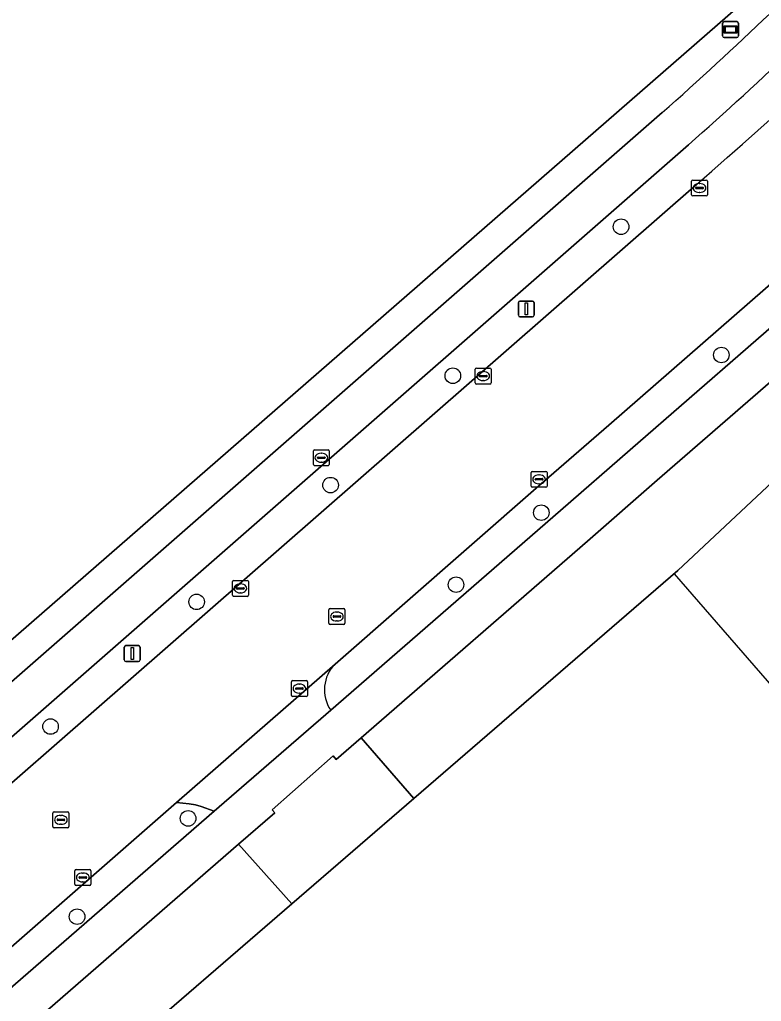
# Model space of a CAD drawing. Extents: x 156141 to 158132, y 385651 to 388333.
# Drawn here: x 156810.3 to 156856.9, y 387120.1 to 387181.8 of the extents above; entities that cross this region are included whole.
import ezdxf

# ---------------------------------------------------------------- set-up
doc = ezdxf.new("R2010")
doc.units = 0
for name, color, linetype in [('IMGEO_Berm_groen', 7, 'Continuous'), ('IMGEO_Boom', 7, 'Continuous'), ('IMGEO_Erf', 7, 'Continuous'), ('IMGEO_Fietspad_gesloten', 7, 'Continuous'), ('IMGEO_Groenvoorziening', 7, 'Continuous'), ('IMGEO_Hek', 7, 'Continuous'), ('IMGEO_Kolk', 7, 'Continuous'), ('IMGEO_Lichtmast', 7, 'Continuous'), ('IMGEO_Rijbaan_lokaal_gesloten', 7, 'Continuous'), ('IMGEO_Rijbaan_lokaal_open', 7, 'Continuous'), ('IMGEO_Rioolput', 7, 'Continuous'), ('IMGEO_Verklikker', 7, 'Continuous')]:
    doc.layers.add(name, color=color, linetype=linetype)

msp = doc.modelspace()

# ---------------------------------------------------------------- linework, layer by layer
at = {"layer": 'IMGEO_Berm_groen'}
for points in [[(156868.887, 387168.89), (156850.367, 387152.82), (156845.991, 387148.989), (156831.778, 387136.631), (156835.086, 387132.811), (156851.666, 387147.134), (156897.9, 387190.476)], [(156852.339, 387173.894), (156759.081, 387092.271), (156729.577, 387066.448)], [(156721.128, 387056.5), (156720.945, 387056.758), (156727.812, 387062.182), (156731.092, 387064.974), (156760.5, 387090.682), (156852.837, 387171.402)], [(156829.866, 387138.366), (156844.304, 387150.913), (156848.685, 387154.732), (156867.215, 387170.848)], [(156859.158, 387166.587), (156847.329, 387156.278), (156842.939, 387152.459), (156830.142, 387141.264)]]:
    msp.add_lwpolyline(points, dxfattribs=at)
for points in [[(156822.547, 387132.006), (156821.727, 387132.314), (156821.378, 387132.412), (156820.984, 387132.482), (156820.184, 387132.552), (156765.687, 387084.875), (156766.834, 387083.591)], [(156827.432, 387126.2), (156824.084, 387129.946), (156768.547, 387081.671), (156771.738, 387078.098), (156782.425, 387087.321)]]:
    msp.add_lwpolyline(points, close=True, dxfattribs=at)
for centre, radius, start, end in [((156557.245, 387511.861), 450.874, 310.96502, 316.18995), ((156689.938, 387358.352), 245.761, 311.36138, 315.69566), ((156831.754, 387139.648), 2.282, 134.93482, 214.18451)]:
    msp.add_arc(centre, radius, start, end, dxfattribs=at)
at = {"layer": 'IMGEO_Boom'}
for centre in [(156848.108, 387168.744), (156854.408, 387160.684), (156837.539, 387159.38), (156829.857, 387152.506), (156843.097, 387150.773), (156837.74, 387146.248), (156821.444, 387145.17), (156812.267, 387137.336), (156820.909, 387131.562), (156813.932, 387125.386)]:
    msp.add_circle(centre, 0.489, dxfattribs=at)
at = {"layer": 'IMGEO_Erf'}
for points in [[(156946.157, 387239.942), (156941.498, 387235.541), (156930.882, 387225.197), (156918.427, 387213.133), (156914.456, 387209.198), (156916.194, 387207.87), (156910.944, 387202.719), (156897.9, 387190.476), (156851.666, 387147.134), (156835.086, 387132.811), (156827.432, 387126.2), (156782.425, 387087.321), (156771.738, 387078.098), (156736.875, 387048.012), (156736.673, 387047.84), (156732.342, 387044.151), (156710.252, 387025.336)], [(156701.799, 387051.675), (156704.113, 387052.673), (156706.156, 387053.581), (156708.334, 387054.92), (156710.399, 387056.282), (156712.246, 387057.767), (156755.908, 387095.825), (156856.271, 387183.304)]]:
    msp.add_lwpolyline(points, dxfattribs=at)
at = {"layer": 'IMGEO_Fietspad_gesloten'}
for points in [[(156850.697, 387175.913), (156757.332, 387094.231), (156727.837, 387068.427)], [(156729.577, 387066.448), (156759.081, 387092.271), (156852.339, 387173.894)], [(156867.215, 387170.848), (156848.685, 387154.732), (156844.304, 387150.913), (156829.866, 387138.366), (156822.547, 387132.006), (156766.834, 387083.591), (156732.167, 387053.465), (156727.867, 387049.728)], [(156824.084, 387129.946), (156826.352, 387131.917), (156826.191, 387132.103), (156830.015, 387135.49), (156830.209, 387135.267), (156831.778, 387136.631), (156845.991, 387148.989), (156850.367, 387152.82), (156868.887, 387168.89)], [(156729.446, 387047.683), (156733.782, 387051.452), (156768.547, 387081.671), (156824.084, 387129.946)]]:
    msp.add_lwpolyline(points, dxfattribs=at)
for centre, radius, start, end in [((156681.954, 387366.12), 254.269, 311.57796, 315.71718), ((156689.938, 387358.352), 245.761, 311.36138, 315.69566)]:
    msp.add_arc(centre, radius, start, end, dxfattribs=at)
at = {"layer": 'IMGEO_Groenvoorziening'}
for points in [[(156856.271, 387183.304), (156755.908, 387095.825), (156712.246, 387057.767), (156710.399, 387056.282), (156708.334, 387054.92), (156706.156, 387053.581), (156704.113, 387052.673), (156701.799, 387051.675), (156699.575, 387050.722), (156697.328, 387049.723), (156694.934, 387049.269), (156692.529, 387048.748), (156690.169, 387048.6), (156687.718, 387048.804), (156685.312, 387049.372), (156683.111, 387050.12), (156681.069, 387051.505), (156679.468, 387053.513), (156651.789, 387085.454)], [(156727.837, 387068.427), (156757.332, 387094.231), (156850.697, 387175.913)]]:
    msp.add_lwpolyline(points, dxfattribs=at)
msp.add_arc((156681.954, 387366.12), 254.269, 311.57796, 315.71718, dxfattribs=at)
at = {"layer": 'IMGEO_Hek'}
for points in [[(156897.9, 387190.476), (156851.666, 387147.134)], [(156755.908, 387095.825), (156856.271, 387183.304)], [(156835.086, 387132.811), (156851.666, 387147.134)], [(156851.443, 387146.941), (156921.519, 387066.268)], [(156827.432, 387126.2), (156835.086, 387132.811)], [(156771.738, 387078.098), (156782.425, 387087.321), (156827.432, 387126.2)]]:
    msp.add_lwpolyline(points, dxfattribs=at)
at = {"layer": 'IMGEO_Kolk'}
for p, q in [((156852.609, 387171.678), (156853.461, 387171.678)), ((156852.534, 387170.752), (156852.534, 387171.604)), ((156852.793, 387171.172), (156852.793, 387171.184)), ((156853.231, 387171.135), (156852.833, 387171.135)), ((156852.836, 387171.221), (156853.234, 387171.221)), ((156853.022, 387171.458), (156853.047, 387171.458)), ((156853.277, 387171.184), (156853.277, 387171.172)), ((156853.535, 387171.604), (156853.535, 387170.752)), ((156853.461, 387170.678), (156852.609, 387170.678)), ((156853.045, 387170.898), (156853.02, 387170.898)), ((156838.944, 387158.934), (156838.944, 387159.786)), ((156839.019, 387159.86), (156839.871, 387159.86)), ((156839.203, 387159.354), (156839.203, 387159.366)), ((156839.246, 387159.403), (156839.644, 387159.403)), ((156839.432, 387159.64), (156839.457, 387159.64)), ((156839.687, 387159.366), (156839.687, 387159.354)), ((156839.945, 387159.786), (156839.945, 387158.934)), ((156839.871, 387158.86), (156839.019, 387158.86)), ((156839.641, 387159.317), (156839.243, 387159.317)), ((156839.455, 387159.08), (156839.43, 387159.08)), ((156842.456, 387152.445), (156842.456, 387153.297)), ((156842.531, 387153.371), (156843.383, 387153.371)), ((156842.944, 387153.151), (156842.969, 387153.151)), ((156843.457, 387153.297), (156843.457, 387152.445)), ((156842.715, 387152.865), (156842.715, 387152.877)), ((156843.153, 387152.828), (156842.755, 387152.828)), ((156842.758, 387152.914), (156843.156, 387152.914)), ((156842.967, 387152.591), (156842.942, 387152.591)), ((156843.199, 387152.877), (156843.199, 387152.865)), ((156843.383, 387152.371), (156842.531, 387152.371)), ((156823.695, 387145.59), (156823.695, 387146.442)), ((156823.77, 387146.516), (156824.622, 387146.516)), ((156824.696, 387146.442), (156824.696, 387145.59)), ((156823.954, 387146.01), (156823.954, 387146.022)), ((156824.392, 387145.973), (156823.994, 387145.973)), ((156823.997, 387146.059), (156824.395, 387146.059)), ((156824.183, 387146.296), (156824.208, 387146.296)), ((156824.438, 387146.022), (156824.438, 387146.01)), ((156824.622, 387145.516), (156823.77, 387145.516)), ((156824.206, 387145.736), (156824.181, 387145.736)), ((156827.476, 387140.221), (156828.328, 387140.221)), ((156827.401, 387139.295), (156827.401, 387140.147)), ((156827.66, 387139.715), (156827.66, 387139.727)), ((156828.098, 387139.678), (156827.7, 387139.678)), ((156827.703, 387139.764), (156828.101, 387139.764)), ((156827.889, 387140.001), (156827.914, 387140.001)), ((156828.144, 387139.727), (156828.144, 387139.715)), ((156828.402, 387140.147), (156828.402, 387139.295)), ((156828.328, 387139.221), (156827.476, 387139.221)), ((156827.912, 387139.441), (156827.887, 387139.441)), ((156813.794, 387127.422), (156813.794, 387128.274)), ((156813.869, 387128.348), (156814.721, 387128.348)), ((156814.053, 387127.842), (156814.053, 387127.854)), ((156814.096, 387127.891), (156814.494, 387127.891)), ((156814.282, 387128.128), (156814.307, 387128.128)), ((156814.537, 387127.854), (156814.537, 387127.842)), ((156814.795, 387128.274), (156814.795, 387127.422)), ((156814.721, 387127.348), (156813.869, 387127.348)), ((156814.491, 387127.805), (156814.093, 387127.805)), ((156814.305, 387127.568), (156814.28, 387127.568))]:
    msp.add_line(p, q, dxfattribs=at)
for points in [[(156852.609, 387171.678), (156853.461, 387171.678)], [(156852.534, 387170.752), (156852.534, 387171.604)], [(156853.535, 387171.604), (156853.535, 387170.752)], [(156853.461, 387170.678), (156852.609, 387170.678)], [(156838.944, 387158.934), (156838.944, 387159.786)], [(156839.019, 387159.86), (156839.871, 387159.86)], [(156839.945, 387159.786), (156839.945, 387158.934)], [(156839.871, 387158.86), (156839.019, 387158.86)], [(156842.456, 387152.445), (156842.456, 387153.297)], [(156842.531, 387153.371), (156843.383, 387153.371)], [(156843.457, 387153.297), (156843.457, 387152.445)], [(156843.383, 387152.371), (156842.531, 387152.371)], [(156823.695, 387145.59), (156823.695, 387146.442)], [(156823.77, 387146.516), (156824.622, 387146.516)], [(156824.696, 387146.442), (156824.696, 387145.59)], [(156824.622, 387145.516), (156823.77, 387145.516)], [(156827.476, 387140.221), (156828.328, 387140.221)], [(156827.401, 387139.295), (156827.401, 387140.147)], [(156828.402, 387140.147), (156828.402, 387139.295)], [(156828.328, 387139.221), (156827.476, 387139.221)], [(156813.794, 387127.422), (156813.794, 387128.274)], [(156813.869, 387128.348), (156814.721, 387128.348)], [(156814.795, 387128.274), (156814.795, 387127.422)], [(156814.721, 387127.348), (156813.869, 387127.348)]]:
    msp.add_lwpolyline(points, dxfattribs=at)
for centre, radius, start, end in [((156852.611, 387171.602), 0.0765, 91.55205, 178.44795), ((156852.611, 387171.602), 0.0765, 91.55205, 178.44795), ((156853.459, 387171.602), 0.0765, 1.55205, 88.44795), ((156853.459, 387171.602), 0.0765, 1.55205, 88.44795), ((156852.833, 387171.181), 0.0403, 85.87752, 175.75265), ((156852.83, 387171.171), 0.0366, 178.93798, 274.71019), ((156853.234, 387171.178), 0.043, 264.86636, 352.45326), ((156853.238, 387171.183), 0.0386, 1.73085, 96.63898), ((156852.611, 387170.754), 0.0765, 181.55205, 268.44795), ((156852.611, 387170.754), 0.0765, 181.55205, 268.44795), ((156853.459, 387170.754), 0.0765, 271.55205, 358.44795), ((156853.459, 387170.754), 0.0765, 271.55205, 358.44795), ((156839.021, 387159.784), 0.0765, 91.55205, 178.44795), ((156839.021, 387159.784), 0.0765, 91.55205, 178.44795), ((156839.243, 387159.363), 0.0403, 85.87752, 175.75265), ((156839.24, 387159.353), 0.0366, 178.93798, 274.71019), ((156839.644, 387159.36), 0.043, 264.86636, 352.45326), ((156839.648, 387159.365), 0.0386, 1.73085, 96.63898), ((156839.869, 387159.784), 0.0765, 1.55205, 88.44795), ((156839.869, 387159.784), 0.0765, 1.55205, 88.44795), ((156839.021, 387158.936), 0.0765, 181.55205, 268.44795), ((156839.021, 387158.936), 0.0765, 181.55205, 268.44795), ((156839.869, 387158.936), 0.0765, 271.55205, 358.44795), ((156839.869, 387158.936), 0.0765, 271.55205, 358.44795), ((156842.533, 387153.295), 0.0765, 91.55205, 178.44795), ((156842.533, 387153.295), 0.0765, 91.55205, 178.44795), ((156843.381, 387153.295), 0.0765, 1.55205, 88.44795), ((156843.381, 387153.295), 0.0765, 1.55205, 88.44795), ((156842.755, 387152.874), 0.0403, 85.87752, 175.75265), ((156842.752, 387152.864), 0.0366, 178.93798, 274.71019), ((156843.156, 387152.871), 0.043, 264.86636, 352.45326), ((156843.16, 387152.876), 0.0386, 1.73085, 96.63898), ((156842.533, 387152.447), 0.0765, 181.55205, 268.44795), ((156842.533, 387152.447), 0.0765, 181.55205, 268.44795), ((156843.381, 387152.447), 0.0765, 271.55205, 358.44795), ((156843.381, 387152.447), 0.0765, 271.55205, 358.44795), ((156823.772, 387146.44), 0.0765, 91.55205, 178.44795), ((156823.772, 387146.44), 0.0765, 91.55205, 178.44795), ((156824.62, 387146.44), 0.0765, 1.55205, 88.44795), ((156824.62, 387146.44), 0.0765, 1.55205, 88.44795), ((156823.994, 387146.019), 0.0403, 85.87752, 175.75265), ((156823.991, 387146.009), 0.0366, 178.93798, 274.71019), ((156824.395, 387146.016), 0.043, 264.86636, 352.45326), ((156824.399, 387146.021), 0.0386, 1.73085, 96.63898), ((156823.772, 387145.592), 0.0765, 181.55205, 268.44795), ((156823.772, 387145.592), 0.0765, 181.55205, 268.44795), ((156824.62, 387145.592), 0.0765, 271.55205, 358.44795), ((156824.62, 387145.592), 0.0765, 271.55205, 358.44795), ((156827.478, 387140.145), 0.0765, 91.55205, 178.44795), ((156827.478, 387140.145), 0.0765, 91.55205, 178.44795), ((156828.326, 387140.145), 0.0765, 1.55205, 88.44795), ((156828.326, 387140.145), 0.0765, 1.55205, 88.44795), ((156827.7, 387139.724), 0.0403, 85.87752, 175.75265), ((156827.697, 387139.714), 0.0366, 178.93798, 274.71019), ((156828.101, 387139.721), 0.043, 264.86636, 352.45326), ((156828.105, 387139.726), 0.0386, 1.73085, 96.63898), ((156827.478, 387139.297), 0.0765, 181.55205, 268.44795), ((156827.478, 387139.297), 0.0765, 181.55205, 268.44795), ((156828.326, 387139.297), 0.0765, 271.55205, 358.44795), ((156828.326, 387139.297), 0.0765, 271.55205, 358.44795), ((156813.871, 387128.272), 0.0765, 91.55205, 178.44795), ((156813.871, 387128.272), 0.0765, 91.55205, 178.44795), ((156814.093, 387127.851), 0.0403, 85.87752, 175.75265), ((156814.498, 387127.853), 0.0386, 1.73085, 96.63898), ((156814.719, 387128.272), 0.0765, 1.55205, 88.44795), ((156814.719, 387128.272), 0.0765, 1.55205, 88.44795), ((156813.871, 387127.424), 0.0765, 181.55205, 268.44795), ((156813.871, 387127.424), 0.0765, 181.55205, 268.44795), ((156814.09, 387127.841), 0.0366, 178.93798, 274.71019), ((156814.494, 387127.848), 0.043, 264.86636, 352.45326), ((156814.719, 387127.424), 0.0765, 271.55205, 358.44795), ((156814.719, 387127.424), 0.0765, 271.55205, 358.44795)]:
    msp.add_arc(centre, radius, start, end, dxfattribs=at)
for centre, major_axis, ratio, start_param, end_param in [((156853.021, 387171.178), (-0.387, 0.002), 0.722429, 4.712389, 7.853982), ((156853.046, 387171.178), (-0.39, 0.002), 0.717154, 1.570796, 4.712389), ((156839.431, 387159.36), (-0.387, 0.002), 0.722429, 4.712389, 7.853982), ((156839.456, 387159.36), (-0.39, 0.002), 0.717154, 1.570796, 4.712389), ((156842.943, 387152.871), (-0.387, 0.002), 0.722429, 4.712389, 7.853982), ((156842.968, 387152.871), (-0.39, 0.002), 0.717154, 1.570796, 4.712389), ((156824.182, 387146.016), (-0.387, 0.002), 0.722429, 4.712389, 7.853982), ((156824.207, 387146.016), (-0.39, 0.002), 0.717154, 1.570796, 4.712389), ((156827.888, 387139.721), (-0.387, 0.002), 0.722429, 4.712389, 7.853982), ((156827.913, 387139.721), (-0.39, 0.002), 0.717154, 1.570796, 4.712389), ((156814.281, 387127.848), (-0.387, 0.002), 0.722429, 4.712389, 7.853982), ((156814.306, 387127.848), (-0.39, 0.002), 0.717154, 1.570796, 4.712389)]:
    msp.add_ellipse(centre, major_axis=major_axis, ratio=ratio, start_param=start_param, end_param=end_param, dxfattribs=at)
at = {"layer": 'IMGEO_Lichtmast'}
for p, q in [((156841.656, 387163.176), (156841.656, 387163.976)), ((156841.656, 387163.976), (156841.656, 387163.176)), ((156841.756, 387164.076), (156842.546, 387164.076)), ((156842.546, 387164.076), (156841.756, 387164.076)), ((156842.646, 387163.976), (156842.646, 387163.176)), ((156842.646, 387163.176), (156842.646, 387163.976)), ((156842.546, 387163.076), (156841.756, 387163.076)), ((156841.756, 387163.076), (156842.546, 387163.076)), ((156816.902, 387141.518), (156816.902, 387142.318)), ((156816.902, 387142.318), (156816.902, 387141.518)), ((156817.002, 387142.418), (156817.792, 387142.418)), ((156817.792, 387142.418), (156817.002, 387142.418)), ((156817.892, 387142.318), (156817.892, 387141.518)), ((156817.892, 387141.518), (156817.892, 387142.318)), ((156817.792, 387141.418), (156817.002, 387141.418)), ((156817.002, 387141.418), (156817.792, 387141.418))]:
    msp.add_line(p, q, dxfattribs=at)
for points in [[(156842.076, 387163.951), (156842.226, 387163.951), (156842.226, 387163.201), (156842.076, 387163.201), (156842.076, 387163.951)], [(156817.322, 387142.293), (156817.472, 387142.293), (156817.472, 387141.543), (156817.322, 387141.543), (156817.322, 387142.293)]]:
    msp.add_lwpolyline(points, dxfattribs=at)
for centre, start, end in [((156841.756, 387163.976), 90, 180), ((156841.756, 387163.976), 90, 180), ((156842.546, 387163.976), 0, 90), ((156842.546, 387163.976), 360, 90), ((156841.756, 387163.176), 180, 270), ((156841.756, 387163.176), 180, 270), ((156842.546, 387163.176), 270, 0), ((156842.546, 387163.176), 270, 0), ((156817.002, 387142.318), 90, 180), ((156817.002, 387142.318), 90, 180), ((156817.792, 387142.318), 0, 90), ((156817.792, 387142.318), 360, 90), ((156817.002, 387141.518), 180, 270), ((156817.002, 387141.518), 180, 270), ((156817.792, 387141.518), 270, 0), ((156817.792, 387141.518), 270, 0)]:
    msp.add_arc(centre, 0.1, start, end, dxfattribs=at)
at = {"layer": 'IMGEO_Rijbaan_lokaal_gesloten'}
for points in [[(156852.837, 387171.402), (156760.5, 387090.682), (156731.092, 387064.974), (156727.812, 387062.182), (156720.945, 387056.758), (156721.128, 387056.5)], [(156830.142, 387141.264), (156842.939, 387152.459), (156847.329, 387156.278), (156859.158, 387166.587)], [(156725.941, 387050.639), (156726.121, 387050.394), (156726.731, 387050.918), (156731.103, 387054.675), (156734.65, 387057.723), (156765.687, 387084.875), (156820.184, 387132.552), (156830.142, 387141.264)]]:
    msp.add_lwpolyline(points, dxfattribs=at)
msp.add_arc((156557.245, 387511.861), 450.874, 310.96502, 316.18995, dxfattribs=at)
at = {"layer": 'IMGEO_Rijbaan_lokaal_open'}
msp.add_lwpolyline([(156830.142, 387141.264), (156820.184, 387132.552), (156820.984, 387132.482), (156821.378, 387132.412), (156821.727, 387132.314), (156822.547, 387132.006), (156829.866, 387138.366)], dxfattribs=at)
msp.add_lwpolyline([(156835.086, 387132.811), (156831.778, 387136.631), (156830.209, 387135.267), (156830.015, 387135.49), (156826.191, 387132.103), (156826.352, 387131.917), (156824.084, 387129.946), (156827.432, 387126.2)], close=True, dxfattribs=at)
msp.add_arc((156831.754, 387139.648), 2.282, 134.93482, 214.18451, dxfattribs=at)
at = {"layer": 'IMGEO_Rioolput'}
for p, q in [((156828.779, 387153.802), (156828.779, 387154.654)), ((156828.854, 387154.728), (156829.706, 387154.728)), ((156829.267, 387154.508), (156829.292, 387154.508)), ((156829.78, 387154.654), (156829.78, 387153.802)), ((156829.038, 387154.222), (156829.038, 387154.234)), ((156829.476, 387154.185), (156829.078, 387154.185)), ((156829.081, 387154.271), (156829.479, 387154.271)), ((156829.29, 387153.948), (156829.265, 387153.948)), ((156829.522, 387154.234), (156829.522, 387154.222)), ((156829.706, 387153.728), (156828.854, 387153.728)), ((156829.755, 387143.822), (156829.755, 387144.674)), ((156829.83, 387144.748), (156830.682, 387144.748)), ((156830.243, 387144.528), (156830.268, 387144.528)), ((156830.756, 387144.674), (156830.756, 387143.822)), ((156830.014, 387144.242), (156830.014, 387144.254)), ((156830.452, 387144.205), (156830.054, 387144.205)), ((156830.057, 387144.291), (156830.455, 387144.291)), ((156830.266, 387143.968), (156830.241, 387143.968)), ((156830.498, 387144.254), (156830.498, 387144.242)), ((156830.682, 387143.748), (156829.83, 387143.748)), ((156812.414, 387131.044), (156812.414, 387131.896)), ((156812.489, 387131.97), (156813.341, 387131.97)), ((156812.902, 387131.75), (156812.927, 387131.75)), ((156813.415, 387131.896), (156813.415, 387131.044)), ((156813.341, 387130.97), (156812.489, 387130.97)), ((156812.673, 387131.464), (156812.673, 387131.476)), ((156813.111, 387131.427), (156812.713, 387131.427)), ((156812.716, 387131.513), (156813.114, 387131.513)), ((156812.925, 387131.19), (156812.9, 387131.19)), ((156813.157, 387131.476), (156813.157, 387131.464))]:
    msp.add_line(p, q, dxfattribs=at)
for points in [[(156828.779, 387153.802), (156828.779, 387154.654)], [(156828.854, 387154.728), (156829.706, 387154.728)], [(156829.78, 387154.654), (156829.78, 387153.802)], [(156829.706, 387153.728), (156828.854, 387153.728)], [(156829.755, 387143.822), (156829.755, 387144.674)], [(156829.83, 387144.748), (156830.682, 387144.748)], [(156830.756, 387144.674), (156830.756, 387143.822)], [(156830.682, 387143.748), (156829.83, 387143.748)], [(156812.414, 387131.044), (156812.414, 387131.896)], [(156812.489, 387131.97), (156813.341, 387131.97)], [(156813.415, 387131.896), (156813.415, 387131.044)], [(156813.341, 387130.97), (156812.489, 387130.97)]]:
    msp.add_lwpolyline(points, dxfattribs=at)
for centre, radius, start, end in [((156828.856, 387154.652), 0.0765, 91.55205, 178.44795), ((156828.856, 387154.652), 0.0765, 91.55205, 178.44795), ((156829.704, 387154.652), 0.0765, 1.55205, 88.44795), ((156829.704, 387154.652), 0.0765, 1.55205, 88.44795), ((156828.856, 387153.804), 0.0765, 181.55205, 268.44795), ((156828.856, 387153.804), 0.0765, 181.55205, 268.44795), ((156829.078, 387154.231), 0.0403, 85.87752, 175.75265), ((156829.075, 387154.221), 0.0366, 178.93798, 274.71019), ((156829.479, 387154.228), 0.043, 264.86636, 352.45326), ((156829.483, 387154.233), 0.0386, 1.73085, 96.63898), ((156829.704, 387153.804), 0.0765, 271.55205, 358.44795), ((156829.704, 387153.804), 0.0765, 271.55205, 358.44795), ((156829.832, 387144.672), 0.0765, 91.55205, 178.44795), ((156829.832, 387144.672), 0.0765, 91.55205, 178.44795), ((156830.68, 387144.672), 0.0765, 1.55205, 88.44795), ((156830.68, 387144.672), 0.0765, 1.55205, 88.44795), ((156830.054, 387144.251), 0.0403, 85.87752, 175.75265), ((156830.051, 387144.241), 0.0366, 178.93798, 274.71019), ((156830.455, 387144.248), 0.043, 264.86636, 352.45326), ((156830.459, 387144.253), 0.0386, 1.73085, 96.63898), ((156829.832, 387143.824), 0.0765, 181.55205, 268.44795), ((156829.832, 387143.824), 0.0765, 181.55205, 268.44795), ((156830.68, 387143.824), 0.0765, 271.55205, 358.44795), ((156830.68, 387143.824), 0.0765, 271.55205, 358.44795), ((156812.491, 387131.894), 0.0765, 91.55205, 178.44795), ((156812.491, 387131.894), 0.0765, 91.55205, 178.44795), ((156813.339, 387131.894), 0.0765, 1.55205, 88.44795), ((156813.339, 387131.894), 0.0765, 1.55205, 88.44795), ((156812.491, 387131.046), 0.0765, 181.55205, 268.44795), ((156812.491, 387131.046), 0.0765, 181.55205, 268.44795), ((156812.713, 387131.473), 0.0403, 85.87752, 175.75265), ((156812.71, 387131.463), 0.0366, 178.93798, 274.71019), ((156813.114, 387131.47), 0.043, 264.86636, 352.45326), ((156813.118, 387131.475), 0.0386, 1.73085, 96.63898), ((156813.339, 387131.046), 0.0765, 271.55205, 358.44795), ((156813.339, 387131.046), 0.0765, 271.55205, 358.44795)]:
    msp.add_arc(centre, radius, start, end, dxfattribs=at)
for centre, major_axis, ratio, start_param, end_param in [((156829.266, 387154.228), (-0.387, 0.002), 0.722429, 4.712389, 7.853982), ((156829.291, 387154.228), (-0.39, 0.002), 0.717154, 1.570796, 4.712389), ((156830.242, 387144.248), (-0.387, 0.002), 0.722429, 4.712389, 7.853982), ((156830.267, 387144.248), (-0.39, 0.002), 0.717154, 1.570796, 4.712389), ((156812.901, 387131.47), (-0.387, 0.002), 0.722429, 4.712389, 7.853982), ((156812.926, 387131.47), (-0.39, 0.002), 0.717154, 1.570796, 4.712389)]:
    msp.add_ellipse(centre, major_axis=major_axis, ratio=ratio, start_param=start_param, end_param=end_param, dxfattribs=at)
at = {"layer": 'IMGEO_Verklikker'}
for p, q in [((156854.485, 387180.734), (156854.485, 387181.534)), ((156854.485, 387181.534), (156854.485, 387180.734)), ((156854.585, 387181.634), (156855.375, 387181.634)), ((156855.375, 387181.634), (156854.585, 387181.634)), ((156855.475, 387181.534), (156855.475, 387180.734)), ((156855.475, 387180.734), (156855.475, 387181.534)), ((156855.375, 387180.634), (156854.585, 387180.634)), ((156854.585, 387180.634), (156855.375, 387180.634))]:
    msp.add_line(p, q, dxfattribs=at)
for points in [[(156854.586, 387181.366), (156855.374, 387181.366), (156855.374, 387180.902), (156854.586, 387180.902), (156854.586, 387181.366)], [(156854.651, 387181.301), (156854.651, 387180.967), (156855.309, 387180.967), (156855.309, 387181.301), (156854.651, 387181.301)]]:
    msp.add_lwpolyline(points, dxfattribs=at)
for centre, start, end in [((156854.585, 387181.534), 90, 180), ((156854.585, 387181.534), 90, 180), ((156855.375, 387181.534), 0, 90), ((156855.375, 387181.534), 360, 90), ((156854.585, 387180.734), 180, 270), ((156854.585, 387180.734), 180, 270), ((156855.375, 387180.734), 270, 0), ((156855.375, 387180.734), 270, 0)]:
    msp.add_arc(centre, 0.1, start, end, dxfattribs=at)

doc.saveas('drawing.dxf')
